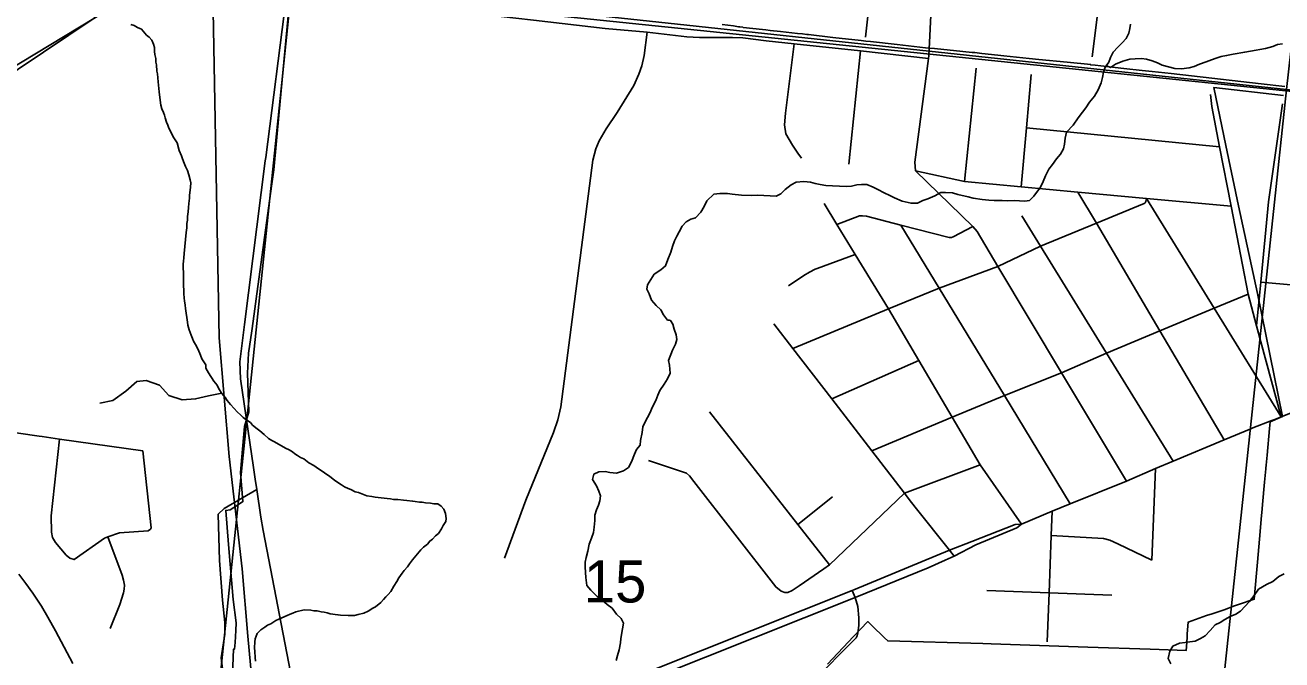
# Model space of a CAD drawing. Extents: x 0 to 34, y 0 to 22.
# Drawn here: x 3.161 to 3.787, y 18.14 to 18.456 of the extents above; entities that cross this region are included whole.
import ezdxf

# ---------------------------------------------------------------- set-up
doc = ezdxf.new("R2010")
doc.units = 0
for name, color, linetype in [('GM_X_City_Street', 7, 'Continuous'), ('GM_X_Corporation', 7, 'Continuous'), ('GM_X_County_Road', 7, 'Continuous'), ('GM_X_Minor_River', 7, 'Continuous'), ('GM_X_Rail_Line', 7, 'Continuous'), ('GM_X_Section', 7, 'Continuous'), ('GM_X_Section_Text', 7, 'Continuous'), ('GM_X_US_Route', 7, 'Continuous')]:
    doc.layers.add(name, color=color, linetype=linetype)

msp = doc.modelspace()

# ---------------------------------------------------------------- linework, layer by layer
at = {"layer": 'GM_X_City_Street'}
for p, q in [((3.57117, 18.38683), (3.57693, 18.44322)), ((3.62859, 18.37816), (3.63451, 18.4345)), ((3.6595, 18.40493), (3.75565, 18.39533)), ((3.56257, 18.26999), (3.60595, 18.289)), ((3.72192, 18.1897), (3.72369, 18.23537)), ((3.26025, 18.21531), (3.27643, 18.22488)), ((3.54576, 18.20744), (3.56293, 18.2212))]:
    msp.add_line(p, q, dxfattribs=at)
for points in [[(3.57943, 18.45), (3.58178, 18.47106), (3.58929, 18.53818)], [(3.69212, 18.44016), (3.69752, 18.48247), (3.70293, 18.52478)], [(3.37663, 18.46678), (3.38145, 18.46542), (3.38795, 18.46221), (3.39658, 18.46049), (3.41409, 18.45851), (3.44984, 18.45432), (3.47072, 18.45243), (3.49053, 18.45013), (3.4967, 18.44988), (3.5041, 18.44988), (3.51322, 18.44988), (3.5184, 18.44964), (3.52999, 18.44816), (3.54388, 18.44668), (3.57693, 18.44322), (3.61077, 18.4393)], [(3.39965, 18.19068), (3.41029, 18.21952), (3.42406, 18.25323), (3.42627, 18.25945), (3.42774, 18.26607), (3.44376, 18.38881), (3.44524, 18.3944), (3.44688, 18.39834), (3.45034, 18.40443), (3.45576, 18.41248), (3.46415, 18.42596), (3.46661, 18.43155), (3.46809, 18.43566), (3.46924, 18.44092), (3.47072, 18.45243)], [(3.5475, 18.38979), (3.54569, 18.39226), (3.54306, 18.39621), (3.53977, 18.40179), (3.53912, 18.4064), (3.53961, 18.41215), (3.54388, 18.44668)], [(3.65689, 18.37553), (3.6595, 18.40493), (3.66184, 18.43143)], [(3.78623, 18.261), (3.774, 18.30631), (3.76976, 18.32203), (3.76133, 18.36582), (3.75565, 18.39533), (3.75176, 18.41551), (3.75106, 18.42141)], [(3.774, 18.30631), (3.77546, 18.32135), (3.77611, 18.32806), (3.77998, 18.36798), (3.78698, 18.41672)], [(3.60427, 18.38347), (3.62859, 18.37816), (3.65689, 18.37553), (3.68514, 18.3729), (3.71924, 18.36974), (3.76133, 18.36582)], [(3.54325, 18.29498), (3.59085, 18.31469), (3.61607, 18.32513), (3.64527, 18.33589), (3.66654, 18.34598), (3.69429, 18.35741), (3.71809, 18.36721), (3.71865, 18.3676), (3.71895, 18.3682), (3.71924, 18.36974)], [(3.75797, 18.24961), (3.72595, 18.30381), (3.69429, 18.35741), (3.68514, 18.3729)], [(3.78623, 18.261), (3.75294, 18.31504), (3.71924, 18.36974)], [(3.65698, 18.20765), (3.63641, 18.23717), (3.62253, 18.26078), (3.60595, 18.289), (3.59085, 18.31469), (3.57433, 18.34177), (3.5652, 18.35675), (3.55884, 18.36718)], [(3.5652, 18.35675), (3.57645, 18.36099), (3.57788, 18.36108), (3.57984, 18.36085), (3.59705, 18.35644), (3.62111, 18.35026), (3.62227, 18.35025), (3.62301, 18.35067), (3.63286, 18.35576)], [(3.73246, 18.23901), (3.69935, 18.29274), (3.66654, 18.34598), (3.65723, 18.3611)], [(3.6813, 18.21776), (3.64858, 18.27162), (3.61607, 18.32513), (3.59705, 18.35644)], [(3.54112, 18.32615), (3.54862, 18.33131), (3.55148, 18.33307), (3.55434, 18.33445), (3.55529, 18.33492), (3.57433, 18.34177)], [(3.77611, 18.32806), (3.80426, 18.32552), (3.82123, 18.32398)], [(3.58256, 18.24415), (3.62253, 18.26078), (3.64858, 18.27162), (3.67689, 18.28284), (3.69935, 18.29274), (3.72595, 18.30381), (3.75294, 18.31504), (3.76976, 18.32203)], [(3.53372, 18.30731), (3.54325, 18.29498), (3.56257, 18.26999), (3.58256, 18.24415), (3.59884, 18.2231), (3.60105, 18.21993), (3.60417, 18.21602)], [(3.02909, 18.27021), (3.05775, 18.2548), (3.06228, 18.25337), (3.06911, 18.25302), (3.07866, 18.25509), (3.09587, 18.26078), (3.09968, 18.26108), (3.10593, 18.26018), (3.1161, 18.25874), (3.14851, 18.25416), (3.16814, 18.2514)], [(3.56149, 18.18742), (3.54576, 18.20744), (3.50171, 18.26354)], [(3.16814, 18.2514), (3.16961, 18.25119), (3.17825, 18.24997), (3.21975, 18.24411)], [(3.21975, 18.24411), (3.22388, 18.2058), (3.22348, 18.20505), (3.22233, 18.20432), (3.20806, 18.20331), (3.2023, 18.20124), (3.2006, 18.20063), (3.18555, 18.18994), (3.18343, 18.19064), (3.18161, 18.19212), (3.17623, 18.19852), (3.17476, 18.20097), (3.17426, 18.20369), (3.17404, 18.21168), (3.17825, 18.24997)], [(3.47142, 18.2393), (3.49028, 18.23301), (3.49177, 18.23165), (3.49399, 18.22875), (3.53469, 18.1764), (3.5375, 18.17425), (3.53931, 18.17364), (3.54071, 18.17361), (3.54295, 18.17464), (3.54397, 18.17525), (3.54642, 18.17695), (3.55863, 18.18544), (3.56149, 18.18742), (3.59884, 18.2231), (3.63641, 18.23717)], [(3.25784, 18.18952), (3.25719, 18.21256), (3.26025, 18.21531)], [(3.60417, 18.21602), (3.62116, 18.19471), (3.62358, 18.19167)], [(3.66985, 18.14901), (3.67076, 18.17341), (3.67183, 18.20196), (3.67228, 18.21401)], [(3.2023, 18.20124), (3.20951, 18.18218), (3.21014, 18.17979), (3.21055, 18.17721), (3.21047, 18.17517), (3.21014, 18.17346), (3.20825, 18.16757), (3.20344, 18.1557)], [(3.67183, 18.20196), (3.69784, 18.20047), (3.70105, 18.19964), (3.705, 18.19785), (3.72192, 18.1897)], [(3.29488, 18.01149), (3.29152, 18.02372), (3.28833, 18.03519), (3.28022, 18.05664), (3.27919, 18.05926), (3.27029, 18.08193), (3.2674, 18.08902), (3.2653, 18.0978), (3.26169, 18.11668), (3.25876, 18.14106), (3.26052, 18.1528), (3.26063, 18.15869), (3.25934, 18.16974), (3.25784, 18.18952)], [(3.63981, 18.17454), (3.67076, 18.17341), (3.70202, 18.17226)]]:
    msp.add_lwpolyline(points, dxfattribs=at)
at = {"layer": 'GM_X_Corporation'}
for points in [[(3.26438, 18.13258), (3.26489, 18.14544), (3.2654, 18.1454), (3.26564, 18.14866), (3.266, 18.15466), (3.26622, 18.15848), (3.26464, 18.17015), (3.26234, 18.19749), (3.26102, 18.2144), (3.26318, 18.21466), (3.26685, 18.21703), (3.26778, 18.21764), (3.26958, 18.2188), (3.26829, 18.23335), (3.269, 18.2411), (3.2703, 18.2562), (3.27244, 18.26355), (3.27179, 18.28282), (3.27238, 18.29275), (3.27403, 18.3038), (3.27519, 18.31234), (3.2762, 18.31977), (3.2838, 18.37577), (3.28491, 18.38397), (3.28762, 18.41288), (3.29342, 18.47488)], [(3.50807, 18.45623), (3.51089, 18.45592), (3.51371, 18.45561), (3.51611, 18.45518), (3.51687, 18.45505), (3.5184, 18.45488), (3.51849, 18.45487), (3.52814, 18.45378), (3.52976, 18.45359), (3.53202, 18.45334), (3.53709, 18.45278), (3.54558, 18.45184), (3.54801, 18.45157), (3.55018, 18.45133), (3.55101, 18.45123), (3.56315, 18.44985), (3.57718, 18.44832), (3.57953, 18.44806), (3.5819, 18.4478), (3.59516, 18.44634), (3.60923, 18.44473), (3.61365, 18.44433), (3.61378, 18.44431), (3.62787, 18.44289), (3.63256, 18.44242), (3.63375, 18.4423), (3.6373, 18.44192), (3.64203, 18.44141), (3.64668, 18.44091), (3.64817, 18.44075), (3.66089, 18.43942), (3.66561, 18.43894), (3.67973, 18.4375), (3.69152, 18.4363), (3.69151, 18.43618), (3.69361, 18.43597), (3.69647, 18.43569), (3.69657, 18.43568), (3.70804, 18.4344), (3.71714, 18.43339), (3.72208, 18.43286), (3.73153, 18.43186), (3.77634, 18.4268), (3.78809, 18.42549)], [(3.78748, 18.42087), (3.75274, 18.42486), (3.75875, 18.39611), (3.76504, 18.36602), (3.77441, 18.32237), (3.78698, 18.26121), (3.78076, 18.25845), (3.78046, 18.25525), (3.77923, 18.242), (3.77876, 18.23693), (3.77863, 18.23547), (3.77861, 18.23521), (3.778, 18.22852), (3.777, 18.21732), (3.77663, 18.21316), (3.77653, 18.21199), (3.77581, 18.204), (3.77442, 18.1886), (3.77284, 18.17019), (3.765, 18.16756), (3.76303, 18.1669), (3.75781, 18.16492), (3.75193, 18.163), (3.74916, 18.1621), (3.73998, 18.1589), (3.73956, 18.15295), (3.73946, 18.15134), (3.73916, 18.14661), (3.73904, 18.14472), (3.721, 18.14535), (3.69012, 18.14641), (3.64191, 18.14808), (3.63776, 18.14823), (3.59043, 18.14951), (3.58882, 18.15106), (3.58258, 18.15708), (3.58049, 18.15909), (3.57349, 18.15173), (3.56053, 18.13795)], [(3.56053, 18.13795), (3.57349, 18.15173), (3.58049, 18.15909), (3.58258, 18.15708), (3.58882, 18.15106), (3.59043, 18.14951), (3.63776, 18.14823), (3.64191, 18.14808), (3.69012, 18.14641), (3.721, 18.14535), (3.73904, 18.14472), (3.73916, 18.14661), (3.73946, 18.15134), (3.73956, 18.15295), (3.73998, 18.1589), (3.74916, 18.1621), (3.75193, 18.163), (3.75781, 18.16492), (3.76303, 18.1669), (3.765, 18.16756), (3.77284, 18.17019), (3.77285, 18.17028), (3.77442, 18.1886), (3.77581, 18.204), (3.77653, 18.21199), (3.77663, 18.21316), (3.777, 18.21732), (3.778, 18.22852), (3.77861, 18.23521), (3.77863, 18.23547), (3.77876, 18.23693), (3.77923, 18.242), (3.78046, 18.25525), (3.78076, 18.25845), (3.78698, 18.26121), (3.77441, 18.32237), (3.76504, 18.36602), (3.75875, 18.39611), (3.75274, 18.42486), (3.78748, 18.42087)]]:
    msp.add_lwpolyline(points, dxfattribs=at)
at = {"layer": 'GM_X_County_Road'}
msp.add_line((3.27643, 18.22488), (3.27567, 18.23007), dxfattribs=at)
for points in [[(3.02641, 18.26549), (3.02909, 18.27021), (3.09743, 18.3905), (3.10073, 18.39404), (3.1071, 18.39999), (3.15772, 18.43408), (3.22018, 18.47615), (3.22496, 18.47881), (3.23107, 18.48122), (3.23726, 18.48341), (3.24217, 18.48445), (3.25301, 18.48517), (3.29974, 18.48909), (3.30984, 18.49013), (3.31345, 18.4907), (3.315, 18.49113), (3.31706, 18.49193), (3.31901, 18.49301)], [(3.2807, 18.3885), (3.28089, 18.39004), (3.29108, 18.4696), (3.2912, 18.4706)], [(3.61077, 18.4393), (3.61096, 18.44076), (3.6123, 18.4676)], [(3.60427, 18.38347), (3.60397, 18.38782), (3.61077, 18.4393)], [(3.27567, 18.23007), (3.27484, 18.23579), (3.26842, 18.27985), (3.26801, 18.28841), (3.27027, 18.30698), (3.2807, 18.3885)], [(3.70933, 18.22905), (3.67689, 18.28284), (3.64527, 18.33589), (3.63493, 18.35332), (3.63286, 18.35576), (3.60427, 18.38347)], [(3.27969, 18.20448), (3.27844, 18.21103), (3.27643, 18.22488)], [(3.29356, 18.12987), (3.29317, 18.13393), (3.27969, 18.20448)], [(3.57264, 18.1489), (3.57297, 18.14924), (3.57477, 18.15106), (3.5752, 18.15205), (3.5755, 18.15345), (3.57615, 18.15712), (3.5761, 18.16091), (3.5755, 18.16661), (3.57423, 18.17116), (3.57274, 18.17462)], [(3.47578, 18.04959), (3.47787, 18.05174), (3.4788, 18.05271), (3.50635, 18.0811), (3.535, 18.11062), (3.55283, 18.129), (3.5531, 18.12927), (3.55449, 18.13067), (3.57264, 18.1489)]]:
    msp.add_lwpolyline(points, dxfattribs=at)
at = {"layer": 'GM_X_Minor_River'}
for points in [[(3.24211, 18.30665), (3.24198, 18.30817), (3.24092, 18.31487), (3.2408, 18.31659), (3.2405, 18.31869), (3.24036, 18.32003), (3.24007, 18.32232), (3.24015, 18.32422), (3.24003, 18.32612), (3.23993, 18.32822), (3.24003, 18.33087), (3.23992, 18.33297), (3.23981, 18.33488), (3.23989, 18.33696), (3.23995, 18.33848), (3.24021, 18.34018), (3.24029, 18.34227), (3.24062, 18.34587), (3.24127, 18.35268), (3.24156, 18.35514), (3.24164, 18.35723), (3.2419, 18.35893), (3.24196, 18.36064), (3.24225, 18.3631), (3.24252, 18.36518), (3.2426, 18.36727), (3.2429, 18.36991), (3.24295, 18.37124), (3.2435, 18.3754), (3.24358, 18.37749), (3.24326, 18.37902), (3.2426, 18.38152), (3.24192, 18.38364), (3.24105, 18.38558), (3.24036, 18.38732), (3.23949, 18.38945), (3.23898, 18.39099), (3.23775, 18.39351), (3.23676, 18.39735), (3.23479, 18.40029), (3.23375, 18.4028), (3.23268, 18.40474), (3.23216, 18.4061), (3.23147, 18.40765), (3.23079, 18.40977), (3.23046, 18.41111), (3.22995, 18.41246), (3.22926, 18.41439), (3.22876, 18.41612), (3.22815, 18.41995), (3.22788, 18.42281), (3.22732, 18.42778), (3.2272, 18.42968), (3.2271, 18.43178), (3.22677, 18.43312), (3.22651, 18.43618), (3.22618, 18.43752), (3.22626, 18.43942), (3.22576, 18.44134), (3.22563, 18.44287), (3.22552, 18.44477), (3.22502, 18.4465), (3.22414, 18.44844), (3.22288, 18.45001), (3.22159, 18.45102), (3.21904, 18.45397), (3.21717, 18.45481), (3.2155, 18.45583), (3.21381, 18.45628)], [(3.62527, 18.3717), (3.63054, 18.37053), (3.63299, 18.36986), (3.63752, 18.3691), (3.64073, 18.36878), (3.64339, 18.36867), (3.64738, 18.36869), (3.65004, 18.36858), (3.65346, 18.36863), (3.65877, 18.36841), (3.66106, 18.36869), (3.66324, 18.37088), (3.66645, 18.37531), (3.66789, 18.3781), (3.66895, 18.38091), (3.67061, 18.38426), (3.67241, 18.38666), (3.67442, 18.38943), (3.67642, 18.39182), (3.67785, 18.39442), (3.67851, 18.39667), (3.67882, 18.3997), (3.6795, 18.40271), (3.68268, 18.40619), (3.6853, 18.40988), (3.68731, 18.41265), (3.6891, 18.41486), (3.69092, 18.41763), (3.69332, 18.42058), (3.69515, 18.42373), (3.69663, 18.42728), (3.6973, 18.42991), (3.69778, 18.43256), (3.69864, 18.43499), (3.70045, 18.43758), (3.7013, 18.43982), (3.70273, 18.44243), (3.70492, 18.445), (3.7071, 18.44719), (3.70909, 18.44938), (3.71052, 18.45199), (3.71099, 18.45425), (3.71127, 18.45652)], [(3.69923, 18.43584), (3.70129, 18.43488), (3.70383, 18.43649), (3.7075, 18.43805), (3.71096, 18.43904), (3.71362, 18.43912), (3.71667, 18.43938), (3.71932, 18.43907), (3.72214, 18.4382), (3.72475, 18.43714), (3.72699, 18.43609), (3.73338, 18.43431), (3.73661, 18.43417), (3.74043, 18.43478), (3.74293, 18.43543), (3.74563, 18.43646), (3.74891, 18.43766), (3.75161, 18.43868), (3.75392, 18.43954), (3.75642, 18.44038), (3.7591, 18.44084), (3.76236, 18.44147), (3.7681, 18.44256), (3.77097, 18.44301), (3.77843, 18.44441), (3.78208, 18.4454), (3.7844, 18.44625), (3.78689, 18.44672)], [(3.4456, 18.21474), (3.44645, 18.21699), (3.44711, 18.21924), (3.44759, 18.22169), (3.44673, 18.22401), (3.4455, 18.22672), (3.44354, 18.22984), (3.44421, 18.23248), (3.44673, 18.2337), (3.44977, 18.23377), (3.45222, 18.23328), (3.45544, 18.23296), (3.45891, 18.23415), (3.46144, 18.23575), (3.46288, 18.23854), (3.46437, 18.24247), (3.4654, 18.24471), (3.4672, 18.24692), (3.46748, 18.24919), (3.46821, 18.25315), (3.46851, 18.25599), (3.46975, 18.2586), (3.47201, 18.26288), (3.47347, 18.26605), (3.47511, 18.26921), (3.47597, 18.27184), (3.47701, 18.27407), (3.47923, 18.27721), (3.48086, 18.28), (3.48211, 18.2828), (3.48188, 18.2868), (3.48141, 18.2891), (3.48332, 18.29415), (3.48476, 18.29713), (3.48543, 18.29957), (3.48514, 18.30187), (3.48411, 18.30457), (3.48344, 18.30707), (3.48235, 18.30893), (3.48171, 18.30915), (3.48086, 18.30908), (3.47888, 18.31182), (3.47746, 18.31435), (3.47526, 18.31635), (3.4729, 18.31911), (3.47169, 18.3222), (3.47064, 18.32452), (3.47092, 18.32679), (3.47417, 18.33198), (3.47748, 18.33412), (3.47984, 18.33611), (3.4811, 18.33929), (3.48258, 18.34304), (3.48326, 18.34586), (3.48432, 18.34866), (3.48555, 18.35089), (3.48659, 18.35313), (3.48822, 18.35592), (3.49021, 18.35811), (3.49254, 18.35935), (3.49484, 18.36001), (3.49743, 18.36295), (3.49906, 18.36573), (3.5005, 18.36852), (3.50386, 18.3718), (3.50691, 18.37225), (3.51071, 18.37209), (3.51298, 18.37181), (3.51771, 18.37142), (3.52264, 18.37121), (3.52588, 18.37127), (3.53498, 18.37089), (3.5373, 18.37193), (3.53948, 18.37413), (3.54242, 18.37647), (3.54495, 18.37789), (3.54876, 18.37811), (3.55198, 18.37779), (3.55442, 18.37712), (3.55687, 18.37663), (3.5597, 18.37614), (3.56975, 18.37572), (3.57242, 18.3758), (3.5751, 18.37645), (3.57739, 18.37673), (3.58005, 18.37662), (3.58323, 18.37535), (3.58546, 18.37411), (3.58863, 18.37246), (3.59143, 18.37121), (3.59385, 18.36996), (3.59758, 18.36829), (3.60211, 18.36734), (3.60534, 18.3674), (3.60786, 18.36862), (3.61036, 18.36947), (3.61384, 18.37103), (3.61695, 18.37262), (3.61923, 18.37271), (3.62264, 18.37257), (3.62527, 18.3717)], [(3.33423, 18.16576), (3.33558, 18.16647), (3.33814, 18.16864), (3.33953, 18.1701), (3.34072, 18.17139), (3.34191, 18.17267), (3.34311, 18.17414), (3.34473, 18.17673), (3.34615, 18.17914), (3.34717, 18.18081), (3.34878, 18.18322), (3.34979, 18.1845), (3.35138, 18.18634), (3.35239, 18.18782), (3.35399, 18.18984), (3.35817, 18.1948), (3.35936, 18.19608), (3.36133, 18.19771), (3.36252, 18.19918), (3.36389, 18.20008), (3.36547, 18.20172), (3.36686, 18.203), (3.36846, 18.20521), (3.36929, 18.20689), (3.37051, 18.20893), (3.37076, 18.21044), (3.37029, 18.21293), (3.36961, 18.21505), (3.36815, 18.21663), (3.36648, 18.21765), (3.36459, 18.21773), (3.36289, 18.21799), (3.36043, 18.21828), (3.35873, 18.21854), (3.3574, 18.21859), (3.35532, 18.21887), (3.354, 18.21912), (3.35116, 18.21943), (3.34945, 18.2195), (3.34662, 18.2198), (3.34453, 18.21989), (3.34302, 18.22014), (3.34132, 18.2204), (3.33829, 18.22072), (3.33545, 18.22103), (3.33375, 18.22129), (3.3313, 18.22177), (3.32868, 18.22264), (3.32699, 18.22328), (3.32549, 18.22372), (3.32325, 18.22477), (3.32195, 18.22539), (3.32008, 18.22623), (3.3186, 18.22724), (3.31526, 18.22928), (3.31342, 18.23088), (3.31213, 18.23188), (3.31083, 18.2327), (3.30954, 18.2337), (3.30713, 18.23513), (3.30491, 18.23674), (3.30231, 18.23818), (3.29992, 18.24018), (3.29823, 18.24082), (3.29675, 18.24184), (3.29545, 18.24265), (3.29416, 18.24365), (3.29249, 18.24467), (3.29082, 18.2455), (3.28524, 18.24859), (3.28393, 18.24921), (3.28226, 18.25023), (3.28006, 18.25222), (3.27804, 18.25402), (3.27656, 18.25503), (3.27435, 18.25683), (3.27327, 18.25821), (3.27104, 18.25963), (3.26975, 18.26064), (3.26847, 18.26183), (3.26663, 18.26343), (3.26518, 18.2652), (3.26336, 18.26718), (3.26173, 18.26914), (3.26083, 18.27051), (3.25902, 18.27268), (3.25759, 18.27502), (3.25671, 18.27677), (3.25507, 18.27874), (3.25239, 18.28284), (3.25115, 18.28517), (3.25103, 18.28689), (3.24905, 18.28982), (3.24837, 18.29175), (3.24733, 18.29445), (3.24591, 18.29698), (3.24503, 18.29873), (3.24452, 18.30008), (3.24382, 18.30163), (3.24278, 18.30434), (3.24211, 18.30665)], [(3.25898, 18.27275), (3.25244, 18.2715), (3.24596, 18.26991), (3.23931, 18.26947), (3.23271, 18.27168), (3.22806, 18.27672), (3.22147, 18.27912), (3.21672, 18.27864), (3.21131, 18.2738), (3.20478, 18.26918), (3.1983, 18.26778)], [(3.45538, 18.13982), (3.45604, 18.14226), (3.45673, 18.14508), (3.45743, 18.14848), (3.45771, 18.15074), (3.45847, 18.15547), (3.45896, 18.1583), (3.45772, 18.16063), (3.45552, 18.16281), (3.45336, 18.16575), (3.45077, 18.16757), (3.44839, 18.16976), (3.4458, 18.17158), (3.4427, 18.17475), (3.4407, 18.17711), (3.44029, 18.18112), (3.43992, 18.18627), (3.43983, 18.18875), (3.4403, 18.19101), (3.44118, 18.1942), (3.44189, 18.1976), (3.44295, 18.20059), (3.44402, 18.2034), (3.44431, 18.20605), (3.44463, 18.20946), (3.44474, 18.21211), (3.4456, 18.21474)], [(3.73139, 18.13804), (3.72998, 18.14076), (3.73088, 18.14433), (3.73231, 18.14693), (3.7356, 18.14832), (3.73847, 18.14877), (3.74076, 18.14906), (3.74343, 18.14932), (3.74614, 18.15073), (3.74847, 18.15197), (3.75086, 18.15472), (3.75344, 18.15746), (3.75596, 18.15869), (3.75829, 18.16011), (3.76083, 18.16172), (3.76372, 18.16274), (3.76606, 18.16435), (3.77043, 18.16911), (3.77283, 18.17205), (3.77504, 18.17519), (3.77893, 18.1775), (3.78203, 18.17909), (3.78517, 18.18162), (3.78769, 18.18284)], [(3.27581, 18.13949), (3.27568, 18.1412), (3.27542, 18.14425), (3.2753, 18.14597), (3.27542, 18.14901), (3.27567, 18.15052), (3.27672, 18.15314), (3.27851, 18.15496), (3.28046, 18.1564), (3.28183, 18.1573), (3.28338, 18.15799), (3.28591, 18.1596), (3.289, 18.16099), (3.29152, 18.16221), (3.29306, 18.16272), (3.29441, 18.16324), (3.29596, 18.16393), (3.29999, 18.1649), (3.3034, 18.16476), (3.30491, 18.16451), (3.30643, 18.16445), (3.3085, 18.16398), (3.31001, 18.16373), (3.31152, 18.16347), (3.31303, 18.16303), (3.31681, 18.16249), (3.31813, 18.16225), (3.32192, 18.16209), (3.32515, 18.16215), (3.32688, 18.16265), (3.32976, 18.16329), (3.33189, 18.16434), (3.33423, 18.16576)]]:
    msp.add_lwpolyline(points, dxfattribs=at)
at = {"layer": 'GM_X_Rail_Line'}
for points in [[(3.02085, 18.25134), (3.10377, 18.3956), (3.1294, 18.41953), (3.21763, 18.47294), (3.23651, 18.48126), (3.25222, 18.48441), (3.25323, 18.48449)], [(4.31008, 18.28146), (4.20438, 18.36289), (4.18895, 18.37397), (4.16841, 18.37909), (4.02522, 18.39882), (3.29119, 18.47469), (3.25437, 18.47634)], [(3.25439, 18.48139), (3.25768, 18.30035), (3.26273, 18.24131), (3.26911, 18.18532), (3.27207, 18.15187), (3.27459, 18.12325)], [(3.18497, 18.13826), (3.17628, 18.15455), (3.17252, 18.16126), (3.16931, 18.16675), (3.16505, 18.17321), (3.16159, 18.17806), (3.15796, 18.18279)]]:
    msp.add_lwpolyline(points, dxfattribs=at)
at = {"layer": 'GM_X_Section'}
for points in [[(3.33585, 18.97757), (3.84478, 18.91854), (3.78896, 18.4239), (3.29405, 18.47716)], [(2.79274, 18.52978), (3.29405, 18.47716), (3.2415, 17.96998), (2.7454, 18.02721)]]:
    msp.add_lwpolyline(points, close=True, dxfattribs=at)
for points in [[(3.2415, 17.96998), (3.29405, 18.47716), (3.78896, 18.4239), (3.73932, 17.95816)], [(3.73932, 17.95816), (3.78896, 18.4239), (4.28649, 18.36934), (4.26587, 18.15348), (4.24952, 18.15002), (4.22954, 18.14532), (4.19297, 18.13506)]]:
    msp.add_lwpolyline(points, dxfattribs=at)
at = {"layer": 'GM_X_US_Route'}
for p, q in [((3.77216, 18.25548), (3.78164, 18.2592)), ((3.57334, 18.1708), (3.57423, 18.17116))]:
    msp.add_line(p, q, dxfattribs=at)
for points in [[(3.78623, 18.261), (3.79254, 18.26348), (3.80154, 18.26706), (3.81499, 18.27198)], [(3.78164, 18.2592), (3.78306, 18.25976), (3.78623, 18.261)], [(3.61908, 18.18966), (3.62358, 18.19167), (3.63422, 18.19737), (3.65473, 18.2057), (3.65698, 18.20765), (3.67228, 18.21401), (3.6813, 18.21776), (3.70933, 18.22905), (3.72369, 18.23537), (3.73246, 18.23901), (3.75797, 18.24961), (3.77121, 18.25511), (3.77216, 18.25548)], [(3.57362, 18.17498), (3.62116, 18.19471), (3.6323, 18.19896), (3.6538, 18.20749), (3.65698, 18.20765)], [(3.57423, 18.17116), (3.61053, 18.18586), (3.61908, 18.18966)], [(3.44807, 18.12475), (3.49828, 18.1449), (3.57274, 18.17462), (3.57362, 18.17498)], [(3.44867, 18.12093), (3.49977, 18.14144), (3.57334, 18.1708)]]:
    msp.add_lwpolyline(points, dxfattribs=at)

# ---------------------------------------------------------------- texts
at = {"layer": 'GM_X_Section_Text'}
msp.add_text('15', height=0.020928, rotation=0.00001, dxfattribs=at).set_placement((3.43921, 18.16862))

doc.saveas('drawing.dxf')
